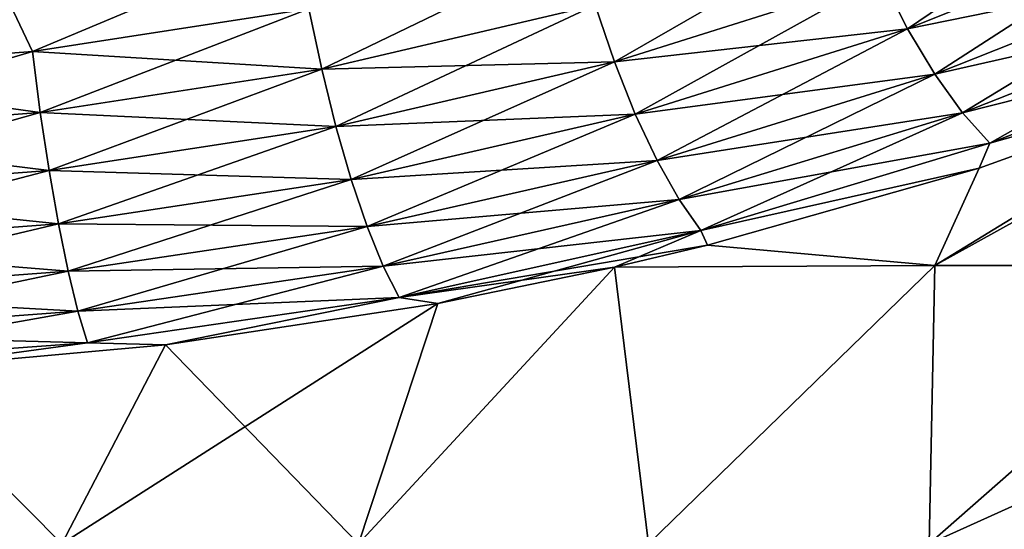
# Model space of a CAD drawing. Header units: metres. Extents: x -109 to 109, y -505 to 40.
# Tile 248 of 331: x 78.66 to 83.84, y -105.55 to -102.87. Entities that reach past the tile are written whole.
import ezdxf

# ---------------------------------------------------------------- set-up
doc = ezdxf.new("R2010")
doc.units = ezdxf.units.M
doc.layers.add('solid_K244224000C74', color=7, linetype='CONTINUOUS')

msp = doc.modelspace()

# ---------------------------------------------------------------- linework, layer by layer
at = {"layer": 'solid_K244224000C74'}
for points in [[(83.330956, -102.914246, -21.126266), (83.19426, -102.64447, -21.257826), (84.529434, -102.103523, -21.827843)], [(84.690216, -102.36779, -21.713442), (83.330956, -102.914246, -21.126266), (84.529434, -102.103523, -21.827843)], [(81.788101, -103.088493, -20.784401), (81.686096, -102.790482, -20.88216), (83.067635, -102.35157, -21.341198)], [(83.19426, -102.64447, -21.257826), (81.788101, -103.088493, -20.784401), (83.067635, -102.35157, -21.341198)], [(83.330956, -102.914246, 21.126265), (84.690216, -102.36779, 21.713442), (83.19426, -102.64447, 21.257826)], [(83.474007, -103.153572, -20.950096), (83.330956, -102.914246, -21.126266), (84.690216, -102.36779, -21.713442)], [(84.859039, -102.602203, 21.554304), (84.690216, -102.36779, 21.713442), (83.330956, -102.914246, 21.126265)], [(84.859039, -102.602203, -21.554302), (83.474007, -103.153572, -20.950096), (84.690216, -102.36779, -21.713442)], [(80.247757, -103.126549, -20.527508), (80.180443, -102.808853, -20.585102), (81.594635, -102.477058, -20.928831)], [(81.686096, -102.790482, -20.88216), (80.247757, -103.126549, -20.527508), (81.594635, -102.477058, -20.928831)], [(78.725304, -103.033409, -20.351023), (78.576492, -102.718819, -20.34951), (79.956192, -102.516144, -20.55732)], [(78.725296, -103.033409, 20.351023), (79.95639, -102.516113, 20.557356), (78.576759, -102.718796, 20.349541)], [(78.725296, -103.033409, 20.351023), (80.180435, -102.808853, 20.585102), (79.95639, -102.516113, 20.557356)], [(80.180443, -102.808853, -20.585102), (78.725304, -103.033409, -20.351023), (79.956192, -102.516144, -20.55732)], [(83.474007, -103.153572, 20.950096), (84.859039, -102.602203, 21.554304), (83.330956, -102.914246, 21.126265)], [(83.619522, -103.355927, -20.734106), (83.474007, -103.153572, -20.950096), (84.859039, -102.602203, -21.554302)], [(85.031319, -102.800377, 21.35475), (84.859039, -102.602203, 21.554304), (83.474007, -103.153572, 20.950096)], [(85.031319, -102.800377, -21.35475), (83.619522, -103.355927, -20.734106), (84.859039, -102.602203, -21.554302)], [(81.788094, -103.088493, 20.784401), (83.19426, -102.64447, 21.257826), (81.686096, -102.790482, 20.88216)], [(83.330956, -102.914246, 21.126265), (83.19426, -102.64447, 21.257826), (81.788094, -103.088493, 20.784401)], [(81.897858, -103.363007, -20.638216), (81.788101, -103.088493, -20.784401), (83.19426, -102.64447, -21.257826)], [(83.330956, -102.914246, -21.126266), (81.897858, -103.363007, -20.638216), (83.19426, -102.64447, -21.257826)], [(77.244652, -103.146736, 20.232443), (78.725296, -103.033409, 20.351023), (78.576759, -102.718796, 20.349541)], [(78.725304, -103.033409, -20.351023), (77.244652, -103.146736, -20.232443), (78.576492, -102.718819, -20.34951)], [(80.247749, -103.126549, 20.527508), (80.180435, -102.808853, 20.585102), (78.725296, -103.033409, 20.351023)], [(78.766518, -103.354073, -20.285831), (78.725304, -103.033409, -20.351023), (80.180443, -102.808853, -20.585102)], [(80.247757, -103.126549, -20.527508), (78.766518, -103.354073, -20.285831), (80.180443, -102.808853, -20.585102)], [(80.247749, -103.126549, 20.527508), (81.686096, -102.790482, 20.88216), (80.180435, -102.808853, 20.585102)], [(81.788094, -103.088493, 20.784401), (81.686096, -102.790482, 20.88216), (80.247749, -103.126549, 20.527508)], [(80.322609, -103.428635, -20.41836), (80.247757, -103.126549, -20.527508), (81.686096, -102.790482, -20.88216)], [(81.788101, -103.088493, -20.784401), (80.322609, -103.428635, -20.41836), (81.686096, -102.790482, -20.88216)], [(83.619522, -103.355927, 20.734106), (85.031319, -102.800377, 21.35475), (83.474007, -103.153572, 20.950096)], [(85.951195, -102.788284, -21.194878), (85.113815, -104.159546, -18.466398), (83.474091, -104.159546, -19.145958)], [(85.185211, -103.114761, -20.834826), (85.951195, -102.788284, -21.194878), (83.474091, -104.159546, -19.145958)], [(83.763535, -103.515823, -20.484167), (83.619522, -103.355927, -20.734106), (85.031319, -102.800377, -21.35475)], [(85.202354, -102.95694, 21.120207), (85.031319, -102.800377, 21.35475), (83.619522, -103.355927, 20.734106)], [(85.202354, -102.95694, -21.120205), (83.763535, -103.515823, -20.484167), (85.031319, -102.800377, -21.35475)], [(81.897858, -103.363007, 20.638216), (83.330956, -102.914246, 21.126265), (81.788094, -103.088493, 20.784401)], [(82.012405, -103.606552, -20.44758), (81.897858, -103.363007, -20.638216), (83.330956, -102.914246, -21.126266)], [(83.474007, -103.153572, 20.950096), (83.330956, -102.914246, 21.126265), (81.897858, -103.363007, 20.638216)], [(83.474007, -103.153572, -20.950096), (82.012405, -103.606552, -20.44758), (83.330956, -102.914246, -21.126266)], [(83.763535, -103.515823, 20.484167), (85.202354, -102.95694, 21.120207), (83.619522, -103.355927, 20.734106)], [(85.202354, -102.95694, -21.120205), (85.185211, -103.114761, -20.834826), (83.763535, -103.515823, -20.484167)], [(83.763535, -103.515823, 20.484167), (85.185211, -103.114761, 20.834826), (85.202354, -102.95694, 21.120207)], [(77.258537, -103.468925, -20.163355), (77.244652, -103.146736, -20.232443), (78.725304, -103.033409, -20.351023)], [(78.766518, -103.354073, 20.285831), (78.725296, -103.033409, 20.351023), (77.244652, -103.146736, 20.232443)], [(78.766518, -103.354073, -20.285831), (77.258537, -103.468925, -20.163355), (78.725304, -103.033409, -20.351023)], [(78.766518, -103.354073, 20.285831), (80.247749, -103.126549, 20.527508), (78.725296, -103.033409, 20.351023)], [(78.812263, -103.659004, -20.168779), (78.766518, -103.354073, -20.285831), (80.247757, -103.126549, -20.527508)], [(80.322601, -103.428635, 20.41836), (80.247749, -103.126549, 20.527508), (78.766518, -103.354073, 20.285831)], [(80.322609, -103.428635, -20.41836), (78.812263, -103.659004, -20.168779), (80.247757, -103.126549, -20.527508)], [(80.322601, -103.428635, 20.41836), (81.788094, -103.088493, 20.784401), (80.247749, -103.126549, 20.527508)], [(81.897858, -103.363007, 20.638216), (81.788094, -103.088493, 20.784401), (80.322601, -103.428635, 20.41836)], [(80.402962, -103.706909, -20.260626), (80.322609, -103.428635, -20.41836), (81.788101, -103.088493, -20.784401)], [(81.897858, -103.363007, -20.638216), (80.402962, -103.706909, -20.260626), (81.788101, -103.088493, -20.784401)], [(83.708076, -103.647102, -20.243093), (85.185211, -103.114761, -20.834826), (83.474091, -104.159546, -19.145958)], [(85.185211, -103.114761, 20.834826), (83.474098, -104.159546, 19.145956), (85.113823, -104.159546, 18.466394)], [(85.185211, -103.114761, 20.834826), (83.708076, -103.647102, 20.243093), (83.474098, -104.159546, 19.145956)], [(83.763535, -103.515823, -20.484167), (85.185211, -103.114761, -20.834826), (83.708076, -103.647102, -20.243093)], [(83.763535, -103.515823, 20.484167), (83.708076, -103.647102, 20.243093), (85.185211, -103.114761, 20.834826)], [(77.258537, -103.468925, 20.163355), (78.766518, -103.354073, 20.285831), (77.244652, -103.146736, 20.232443)], [(82.012405, -103.606552, 20.44758), (83.474007, -103.153572, 20.950096), (81.897858, -103.363007, 20.638216)], [(82.128616, -103.8125, -20.217676), (82.012405, -103.606552, -20.44758), (83.474007, -103.153572, -20.950096)], [(83.619522, -103.355927, 20.734106), (83.474007, -103.153572, 20.950096), (82.012405, -103.606552, 20.44758)], [(83.619522, -103.355927, -20.734106), (82.128616, -103.8125, -20.217676), (83.474007, -103.153572, -20.950096)], [(77.273933, -103.775314, -20.04225), (77.258537, -103.468925, -20.163355), (78.766518, -103.354073, -20.285831)], [(78.812263, -103.659004, 20.168779), (78.766518, -103.354073, 20.285831), (77.258537, -103.468925, 20.163355)], [(78.812263, -103.659004, -20.168779), (77.273933, -103.775314, -20.04225), (78.766518, -103.354073, -20.285831)], [(78.812263, -103.659004, 20.168779), (80.322601, -103.428635, 20.41836), (78.766518, -103.354073, 20.285831)], [(80.402962, -103.706909, 20.260626), (81.897858, -103.363007, 20.638216), (80.322601, -103.428635, 20.41836)], [(80.486641, -103.953804, -20.058596), (80.402962, -103.706909, -20.260626), (81.897858, -103.363007, -20.638216)], [(82.012405, -103.606552, 20.44758), (81.897858, -103.363007, 20.638216), (80.402962, -103.706909, 20.260626)], [(82.012405, -103.606552, -20.44758), (80.486641, -103.953804, -20.058596), (81.897858, -103.363007, -20.638216)], [(82.128616, -103.8125, 20.217676), (83.619522, -103.355927, 20.734106), (82.012405, -103.606552, 20.44758)], [(82.243324, -103.97525, -19.954756), (82.128616, -103.8125, -20.217676), (83.619522, -103.355927, -20.734106)], [(83.763535, -103.515823, 20.484167), (83.619522, -103.355927, 20.734106), (82.128616, -103.8125, 20.217676)], [(83.763535, -103.515823, -20.484167), (82.243324, -103.97525, -19.954756), (83.619522, -103.355927, -20.734106)], [(78.861298, -103.939896, -20.003044), (78.812263, -103.659004, -20.168779), (80.322609, -103.428635, -20.41836)], [(80.402962, -103.706909, 20.260626), (80.322601, -103.428635, 20.41836), (78.812263, -103.659004, 20.168779)], [(80.402962, -103.706909, -20.260626), (78.861298, -103.939896, -20.003044), (80.322609, -103.428635, -20.41836)], [(77.273926, -103.775314, 20.04225), (78.812263, -103.659004, 20.168779), (77.258537, -103.468925, 20.163355)], [(82.243324, -103.97525, 19.954756), (83.763535, -103.515823, 20.484167), (82.128616, -103.8125, 20.217676)], [(83.763535, -103.515823, -20.484167), (83.708076, -103.647102, -20.243093), (82.243324, -103.97525, -19.954756)], [(82.243324, -103.97525, 19.954756), (83.708076, -103.647102, 20.243093), (83.763535, -103.515823, 20.484167)], [(80.486641, -103.953804, 20.058596), (82.012405, -103.606552, 20.44758), (80.402962, -103.706909, 20.260626)], [(80.571365, -104.162605, -19.817764), (80.486641, -103.953804, -20.058596), (82.012405, -103.606552, -20.44758)], [(82.128616, -103.8125, 20.217676), (82.012405, -103.606552, 20.44758), (80.486641, -103.953804, 20.058596)], [(82.128616, -103.8125, -20.217676), (80.571365, -104.162605, -19.817764), (82.012405, -103.606552, -20.44758)], [(82.243324, -103.97525, -19.954756), (83.708076, -103.647102, -20.243093), (82.277435, -104.053078, -19.787329)], [(82.243324, -103.97525, 19.954756), (82.277435, -104.053078, 19.787329), (83.708076, -103.647102, 20.243093)], [(82.277435, -104.053078, -19.787329), (83.708076, -103.647102, -20.243093), (83.474091, -104.159546, -19.145958)], [(83.708076, -103.647102, 20.243093), (82.277435, -104.053078, 19.787329), (83.474098, -104.159546, 19.145956)], [(78.861298, -103.939896, 20.003044), (78.812263, -103.659004, 20.168779), (77.273926, -103.775314, 20.04225)], [(77.290413, -104.057556, -19.872421), (77.273933, -103.775314, -20.04225), (78.812263, -103.659004, -20.168779)], [(78.861298, -103.939896, -20.003044), (77.290413, -104.057556, -19.872421), (78.812263, -103.659004, -20.168779)], [(78.861298, -103.939896, 20.003044), (80.402962, -103.706909, 20.260626), (78.812263, -103.659004, 20.168779)], [(78.912285, -104.189125, -19.793139), (78.861298, -103.939896, -20.003044), (80.402962, -103.706909, -20.260626)], [(80.486641, -103.953804, 20.058596), (80.402962, -103.706909, 20.260626), (78.861298, -103.939896, 20.003044)], [(80.486641, -103.953804, -20.058596), (78.912285, -104.189125, -19.793139), (80.402962, -103.706909, -20.260626)], [(77.290413, -104.057556, 19.872421), (78.861298, -103.939896, 20.003044), (77.273926, -103.775314, 20.04225)], [(80.571365, -104.162605, 19.817762), (82.128616, -103.8125, 20.217676), (80.486641, -103.953804, 20.058596)], [(80.654831, -104.327629, -19.544678), (80.571365, -104.162605, -19.817764), (82.128616, -103.8125, -20.217676)], [(82.243324, -103.97525, 19.954756), (82.128616, -103.8125, 20.217676), (80.571365, -104.162605, 19.817762)], [(82.243324, -103.97525, -19.954756), (80.654831, -104.327629, -19.544678), (82.128616, -103.8125, -20.217676)], [(77.307541, -104.307983, -19.658485), (77.290413, -104.057556, -19.872421), (78.861298, -103.939896, -20.003044)], [(78.912285, -104.189125, 19.793139), (78.861298, -103.939896, 20.003044), (77.290413, -104.057556, 19.872421)], [(78.912285, -104.189125, -19.793139), (77.307541, -104.307983, -19.658485), (78.861298, -103.939896, -20.003044)], [(78.912285, -104.189125, 19.793139), (80.486641, -103.953804, 20.058596), (78.861298, -103.939896, 20.003044)], [(78.963829, -104.39991, -19.544765), (78.912285, -104.189125, -19.793139), (80.486641, -103.953804, -20.058596)], [(80.571365, -104.162605, 19.817762), (80.486641, -103.953804, 20.058596), (78.912285, -104.189125, 19.793139)], [(80.571365, -104.162605, -19.817764), (78.963829, -104.39991, -19.544765), (80.486641, -103.953804, -20.058596)], [(80.654831, -104.327629, 19.544678), (82.243324, -103.97525, 19.954756), (80.571365, -104.162605, 19.817762)], [(82.243324, -103.97525, -19.954756), (80.857941, -104.35881, -19.441658), (80.654831, -104.327629, -19.544678)], [(80.654831, -104.327629, 19.544678), (82.277435, -104.053078, 19.787329), (82.243324, -103.97525, 19.954756)], [(82.243324, -103.97525, -19.954756), (81.788956, -104.168777, -19.65679), (80.857941, -104.35881, -19.441658)], [(82.243324, -103.97525, -19.954756), (82.277435, -104.053078, -19.787329), (81.788956, -104.168777, -19.65679)], [(77.307541, -104.307983, 19.658485), (78.912285, -104.189125, 19.793139), (77.290413, -104.057556, 19.872421)], [(80.654831, -104.327629, 19.544678), (81.788956, -104.168777, 19.65679), (82.277435, -104.053078, 19.787329)], [(82.277435, -104.053078, -19.787329), (83.474091, -104.159546, -19.145958), (81.788956, -104.168777, -19.65679)], [(82.277435, -104.053078, 19.787329), (81.788956, -104.168777, 19.65679), (83.474098, -104.159546, 19.145956)], [(78.963829, -104.39991, 19.544765), (80.571365, -104.162605, 19.817762), (78.912285, -104.189125, 19.793139)], [(79.014542, -104.566513, -19.264683), (78.963829, -104.39991, -19.544765), (80.571365, -104.162605, -19.817764)], [(80.654831, -104.327629, 19.544678), (80.571365, -104.162605, 19.817762), (78.963829, -104.39991, 19.544765)], [(80.654831, -104.327629, -19.544678), (79.014542, -104.566513, -19.264683), (80.571365, -104.162605, -19.817764)], [(81.788956, -104.168777, -19.65679), (83.474091, -104.159546, -19.145958), (81.9673, -105.622948, -15.796722)], [(83.474098, -104.159546, 19.145956), (81.788956, -104.168777, 19.65679), (81.9673, -105.622948, 15.796722)], [(83.474091, -104.159546, -19.145958), (83.444115, -105.622948, -15.205494), (81.9673, -105.622948, -15.796722)], [(83.474098, -104.159546, 19.145956), (81.9673, -105.622948, 15.796722), (83.444115, -105.622948, 15.205494)], [(86.688179, -104.159546, -17.646719), (84.858047, -105.622948, -14.476562), (83.444115, -105.622948, -15.205494)], [(85.113815, -104.159546, -18.466398), (86.688179, -104.159546, -17.646719), (83.444115, -105.622948, -15.205494)], [(83.474091, -104.159546, -19.145958), (85.113815, -104.159546, -18.466398), (83.444115, -105.622948, -15.205494)], [(85.113823, -104.159546, 18.466394), (83.444115, -105.622948, 15.205494), (84.858047, -105.622948, 14.476562)], [(85.113823, -104.159546, 18.466394), (83.474098, -104.159546, 19.145956), (83.444115, -105.622948, 15.205494)], [(77.324844, -104.519783, -19.406263), (77.307541, -104.307983, -19.658485), (78.912285, -104.189125, -19.793139)], [(78.963829, -104.39991, 19.544765), (78.912285, -104.189125, 19.793139), (77.307541, -104.307983, 19.658485)], [(78.963829, -104.39991, -19.544765), (77.324844, -104.519783, -19.406263), (78.912285, -104.189125, -19.793139)], [(81.788956, -104.168777, -19.65679), (81.9673, -105.622948, -15.796722), (80.440971, -105.622948, -16.244894)], [(80.857941, -104.35881, -19.441658), (81.788956, -104.168777, -19.65679), (80.440971, -105.622948, -16.244894)], [(81.788956, -104.168777, 19.65679), (80.440971, -105.622948, 16.244894), (81.9673, -105.622948, 15.796722)], [(81.788956, -104.168777, 19.65679), (80.857933, -104.35881, 19.441656), (80.440971, -105.622948, 16.244894)], [(80.654831, -104.327629, 19.544678), (80.857933, -104.35881, 19.441656), (81.788956, -104.168777, 19.65679)], [(77.324844, -104.519783, 19.406263), (78.963829, -104.39991, 19.544765), (77.307541, -104.307983, 19.658485)], [(80.857941, -104.35881, -19.441658), (80.440971, -105.622948, -16.244894), (78.878944, -105.622948, -16.545948)], [(79.425552, -104.576103, -19.194635), (80.857941, -104.35881, -19.441658), (78.878944, -105.622948, -16.545948)], [(79.014542, -104.566513, 19.264683), (80.654831, -104.327629, 19.544678), (78.963829, -104.39991, 19.544765)], [(80.654831, -104.327629, -19.544678), (79.425552, -104.576103, -19.194635), (79.014542, -104.566513, -19.264683)], [(79.014542, -104.566513, 19.264683), (79.425552, -104.576103, 19.194635), (80.654831, -104.327629, 19.544678)], [(80.654831, -104.327629, -19.544678), (80.857941, -104.35881, -19.441658), (79.425552, -104.576103, -19.194635)], [(80.654831, -104.327629, 19.544678), (79.425552, -104.576103, 19.194635), (80.857933, -104.35881, 19.441656)], [(80.857933, -104.35881, 19.441656), (79.425552, -104.576103, 19.194635), (80.440971, -105.622948, 16.244894)], [(77.341858, -104.687195, -19.122612), (77.324844, -104.519783, -19.406263), (78.963829, -104.39991, -19.544765)], [(79.014542, -104.566513, 19.264683), (78.963829, -104.39991, 19.544765), (77.324844, -104.519783, 19.406263)], [(79.014542, -104.566513, -19.264683), (77.341858, -104.687195, -19.122612), (78.963829, -104.39991, -19.544765)], [(77.341858, -104.687195, 19.122612), (79.014542, -104.566513, 19.264683), (77.324844, -104.519783, 19.406263)], [(79.014542, -104.566513, -19.264683), (77.971169, -104.70752, -19.044703), (77.341858, -104.687195, -19.122612)], [(77.341858, -104.687195, 19.122612), (77.971169, -104.70752, 19.044703), (79.014542, -104.566513, 19.264683)], [(79.014542, -104.566513, -19.264683), (79.425552, -104.576103, -19.194635), (77.971169, -104.70752, -19.044703)], [(79.014542, -104.566513, 19.264683), (77.971169, -104.70752, 19.044703), (79.425552, -104.576103, 19.194635)], [(77.971169, -104.70752, -19.044703), (79.425552, -104.576103, -19.194635), (78.878944, -105.622948, -16.545948)], [(79.425552, -104.576103, 19.194635), (77.971169, -104.70752, 19.044703), (78.878944, -105.622948, 16.545948)], [(79.425552, -104.576103, 19.194635), (78.878944, -105.622948, 16.545948), (80.440971, -105.622948, 16.244894)], [(77.971169, -104.70752, -19.044703), (78.878944, -105.622948, -16.545948), (77.295387, -105.622948, -16.697161)], [(77.971169, -104.70752, 19.044703), (77.295387, -105.622948, 16.697161), (78.878944, -105.622948, 16.545948)]]:
    msp.add_3dface(points, dxfattribs=at)

doc.saveas('drawing.dxf')
